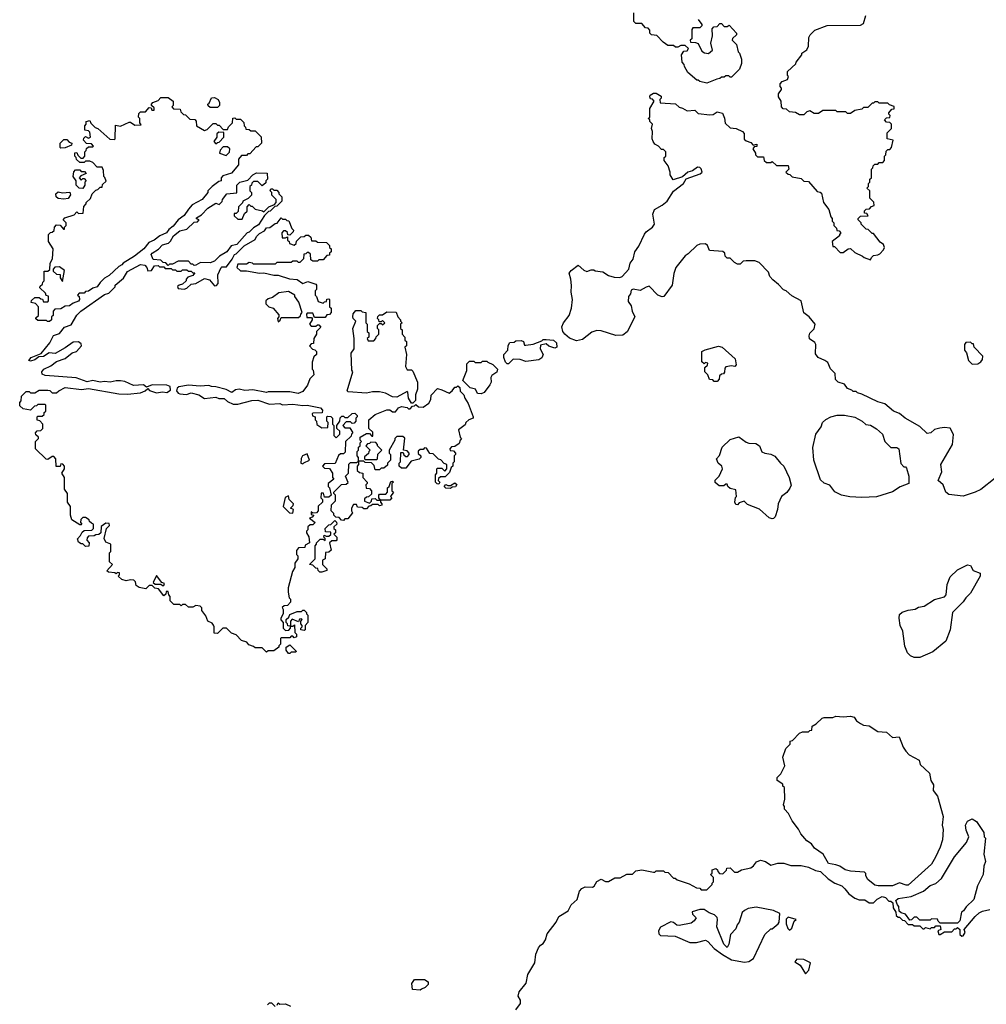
# Model space of a CAD drawing. Extents: x 1862350 to 2057294, y 212041 to 437318.
# Tile 271 of 301: x 1975770 to 1982444, y 408279 to 415077. Entities that reach past the tile are written whole.
import ezdxf

# ---------------------------------------------------------------- set-up
doc = ezdxf.new("R2010")
doc.units = 0

msp = doc.modelspace()

# ---------------------------------------------------------------- linework, layer by layer
at = {"layer": '0CON10XD'}
for points in [[(1980455, 415077.5), (1980480, 415045), (1980480, 415035), (1980465, 415020), (1980418.3, 415021.7), (1980410.7, 415009.3), (1980410, 414945), (1980400, 414935), (1980401.7, 414921.7), (1980435, 414920), (1980455, 414912.5), (1980480.5, 414860.5), (1980498.3, 414848.3), (1980525, 414843.3), (1980553, 414867), (1980542.5, 414915), (1980552.5, 414965), (1980550, 415015), (1980563, 415027), (1980585, 415030), (1980605, 415050), (1980615, 415050), (1980635, 415030), (1980655, 415030), (1980668.3, 415038.3), (1980720, 414985), (1980718.3, 414971.7), (1980691.7, 414948.3), (1980690, 414935), (1980720, 414905), (1980730, 414855), (1980740, 414845), (1980752.5, 414805), (1980752.5, 414775), (1980740, 414735), (1980685, 414680), (1980675, 414680), (1980665, 414690), (1980645, 414690), (1980635, 414680), (1980615, 414680), (1980605, 414670), (1980583, 414667), (1980515, 414640), (1980465, 414650), (1980455, 414660), (1980445, 414660), (1980383.6, 414713.6), (1980360, 414755), (1980358.3, 414768.3), (1980343, 414783), (1980340, 414835), (1980355, 414860), (1980378.3, 414861.7), (1980388.3, 414878.3), (1980365, 414900), (1980335, 414900), (1980315, 414887.5), (1980298.3, 414888.3), (1980285, 414900), (1980245, 414900), (1980211.7, 414921.7), (1980168.3, 414968.3), (1980131.7, 414971.7), (1980120, 414985), (1980120, 415005), (1980108.3, 415018.3), (1980091.7, 415021.7), (1980065, 415050), (1980025, 415050), (1980010, 415065), (1980010, 415125)], [(1980143.3, 414235), (1980137.5, 414255), (1980140, 414305), (1980132.5, 414325), (1980140, 414355), (1980120, 414375), (1980120, 414385), (1980110, 414395), (1980120, 414405), (1980120, 414465), (1980150, 414515), (1980138.3, 414528.3), (1980125, 414530), (1980120, 414545), (1980123.6, 414556.4), (1980145, 414570), (1980165, 414570), (1980198.3, 414548.3), (1980200, 414535), (1980190, 414525), (1980193, 414503), (1980297, 414497), (1980323, 414473), (1980347, 414467), (1980378.3, 414448.3), (1980431.7, 414451.7), (1980455, 414430), (1980535, 414420), (1980557, 414423), (1980585, 414440), (1980621.7, 414431.7), (1980637, 414397), (1980641.7, 414361.7), (1980675, 414330), (1980717, 414327), (1980760, 414305), (1980771.7, 414291.7), (1980773, 414253), (1980785, 414240), (1980818.3, 414228.3), (1980835, 414210), (1980858.3, 414218.3), (1980858.3, 414201.7), (1980841.7, 414198.3), (1980832.5, 414185), (1980850, 414155), (1980850, 414145), (1980865, 414130), (1980905, 414130), (1980910, 414105), (1980925, 414090), (1980955, 414090), (1980965, 414097.5), (1980995, 414070), (1981075, 414070), (1981080, 414045), (1981060, 414025), (1981075, 414010), (1981088.3, 414008.3), (1981103, 413993), (1981165, 413980), (1981183, 413963), (1981215, 413960), (1981275, 413890), (1981297, 413887), (1981305, 413880), (1981320, 413815), (1981357, 413767), (1981370, 413715), (1981380, 413705), (1981380, 413685), (1981390, 413675), (1981390, 413655), (1981408.3, 413638.3), (1981411.7, 413621.7), (1981428.3, 413618.3), (1981440, 413605), (1981430, 413595), (1981430, 413585), (1981380, 413545), (1981385, 413510), (1981395, 413510), (1981435, 413470), (1981455, 413470), (1981490, 413495), (1981505, 413497.5), (1981535, 413470), (1981590, 413445), (1981600, 413435), (1981645, 413420), (1981650, 413435), (1981665, 413450), (1981695, 413452.5), (1981709.3, 413460.7), (1981735, 413487.5), (1981741.2, 413505), (1981733.9, 413523.9), (1981710.7, 413540.7), (1981665, 413600), (1981655, 413600), (1981628.3, 413628.3), (1981615, 413630), (1981605, 413640), (1981580, 413665), (1981580, 413675), (1981560, 413695), (1981560, 413705), (1981575, 413720), (1981628.3, 413721.7), (1981618.3, 413738.3), (1981601.7, 413741.7), (1981601.7, 413758.3), (1981615, 413770), (1981638.3, 413771.7), (1981651.7, 413788.3), (1981670, 413795), (1981668.3, 413818.3), (1981640, 413845), (1981640, 413895), (1981620, 413915), (1981630, 413925), (1981630, 413945), (1981640, 413955), (1981640, 413975), (1981650, 413985), (1981650, 414045), (1981660, 414055), (1981661.7, 414068.3), (1981675, 414080), (1981695, 414080), (1981705, 414090), (1981728.3, 414091.7), (1981740, 414105), (1981740, 414135), (1981750, 414145), (1981751.7, 414168.3), (1981765, 414180), (1981778.3, 414181.7), (1981790, 414195), (1981800, 414245), (1981760, 414255), (1981760, 414295), (1981790, 414325), (1981790, 414355), (1981778.3, 414368.3), (1981755, 414370), (1981740, 414385), (1981755, 414400), (1981778.3, 414401.7), (1981780, 414415), (1981770, 414425), (1981770, 414435), (1981791.7, 414458.3), (1981808.3, 414461.7), (1981808.3, 414478.3), (1981775, 414490), (1981765, 414500), (1981705, 414500), (1981695, 414510), (1981675, 414510), (1981665, 414500), (1981655, 414500), (1981625, 414470), (1981595, 414470), (1981585, 414460), (1981535, 414450), (1981505, 414430), (1981485, 414430), (1981475, 414440), (1981415, 414440), (1981405, 414450), (1981315, 414450), (1981285, 414430), (1981255, 414430), (1981225, 414447.5), (1981205, 414440), (1981185, 414420), (1981155, 414420), (1981127, 414437), (1981085, 414440), (1981065, 414460), (1981041.7, 414461.7), (1981030, 414475), (1981027.5, 414515), (1981010, 414545), (1981010, 414565), (1981030, 414595), (1981030, 414605), (1981020, 414615), (1981020, 414635), (1981035, 414650), (1981070, 414665), (1981077.5, 414685), (1981070, 414695), (1981071.7, 414718.3), (1981128.3, 414771.7), (1981130, 414785), (1981170, 414835), (1981170, 414845), (1981205, 414870), (1981216.7, 414895), (1981217.5, 414955), (1981227, 414973), (1981260, 415005), (1981345, 415037.5), (1981575, 415040), (1981595, 415050), (1981612, 415105)], [(1975975, 412992.5), (1975962.5, 412992.5), (1975955, 413000), (1975895, 413000), (1975881.7, 413011.7), (1975881.7, 413018.3), (1975900, 413035), (1975900, 413095), (1975878.3, 413118.3), (1975850, 413125), (1975851.7, 413138.3), (1975875, 413160), (1975905, 413160), (1975915, 413150), (1975928.3, 413148.3), (1975935, 413130), (1975965, 413130), (1975970, 413135), (1975968.3, 413168.3), (1975951.7, 413171.7), (1975948.3, 413188.3), (1975910, 413225), (1975911.7, 413238.3), (1975928.3, 413251.7), (1975930, 413265), (1975940, 413275), (1975940, 413340), (1975965, 413340), (1975978.3, 413351.7), (1975980, 413395), (1975997.5, 413425), (1976000, 413495), (1975970, 413545), (1975970, 413595), (1975981.7, 413608.3), (1975995, 413610), (1976008.3, 413621.7), (1976010, 413645), (1976025, 413660), (1976048.3, 413658.3), (1976071.7, 413631.7), (1976078.3, 413631.7), (1976080, 413645), (1976090, 413655), (1976090, 413675), (1976070, 413695), (1976081.7, 413708.3), (1976145, 413730), (1976165, 413750), (1976175, 413740), (1976208.3, 413741.7), (1976213, 413787), (1976230, 413805), (1976230, 413815), (1976258.3, 413841.7), (1976270, 413875), (1976295, 413900), (1976310, 413905), (1976325, 413920), (1976338.3, 413921.7), (1976341.7, 413938.3), (1976367.5, 413962.5), (1976358.3, 413988.3), (1976350, 413995), (1976347.5, 414035), (1976338.3, 414058.3), (1976305, 414060), (1976275, 414090), (1976255, 414100), (1976225, 414100), (1976215, 414090), (1976185, 414090), (1976161.7, 414111.7), (1976160, 414125), (1976150, 414135), (1976151.7, 414158.3), (1976165, 414160), (1976171.7, 414141.7), (1976191.7, 414121.7), (1976208.3, 414121.7), (1976220, 414135), (1976220, 414165), (1976230, 414175), (1976231.7, 414188.3), (1976245, 414200), (1976275, 414200), (1976280, 414205), (1976265, 414220), (1976231.7, 414221.7), (1976210, 414245), (1976211.7, 414258.3), (1976225, 414270), (1976245, 414260), (1976260, 414265), (1976255, 414300), (1976245, 414310), (1976220, 414315), (1976220, 414345), (1976230, 414355), (1976230, 414375), (1976255, 414380), (1976261.7, 414361.7), (1976291.7, 414331.7), (1976310, 414325), (1976391.7, 414251.7), (1976425, 414250), (1976430, 414255), (1976431.7, 414348.3), (1976465, 414342.5), (1976525, 414370), (1976535, 414370), (1976565, 414350), (1976608.3, 414351.7), (1976600, 414365), (1976600, 414395), (1976590, 414405), (1976591.7, 414428.3), (1976605, 414440), (1976638.3, 414441.7), (1976665, 414470), (1976678.3, 414468.3), (1976681.7, 414451.7), (1976698.3, 414451.7), (1976698.3, 414468.3), (1976680, 414485), (1976680, 414495), (1976690, 414505), (1976725, 414520), (1976745, 414540), (1976795, 414540), (1976830, 414515), (1976830, 414485), (1976820, 414475), (1976831.7, 414461.7), (1976878.3, 414458.3), (1976881.7, 414441.7), (1976901.7, 414421.7), (1976915, 414420), (1976945, 414390), (1976978.3, 414388.3), (1976987.5, 414377.5), (1976990, 414345), (1977045, 414312.5), (1977065, 414320), (1977105, 414360), (1977125, 414360), (1977135, 414350), (1977148.3, 414348.3), (1977175, 414320), (1977205, 414320), (1977211.7, 414338.3), (1977240, 414365), (1977241.7, 414398.3), (1977255, 414400), (1977265, 414390), (1977295, 414390), (1977318.3, 414368.3), (1977320, 414345), (1977330, 414335), (1977331.7, 414321.7), (1977355, 414320), (1977365, 414310), (1977395, 414310), (1977438.3, 414268.3), (1977440, 414225), (1977415, 414200), (1977401.7, 414198.3), (1977358.3, 414151.7), (1977345, 414150), (1977335, 414140), (1977301.7, 414138.3), (1977280, 414115), (1977280, 414075), (1977233, 414017), (1977171.7, 413998.3), (1977160, 413985), (1977160, 413965), (1977145, 413960), (1977100, 413925), (1977070, 413895), (1977070, 413885), (1977030, 413835), (1976961.7, 413798.3), (1976935, 413770), (1976906.7, 413725), (1976864, 413696), (1976829.3, 413650.7), (1976800.5, 413629.5), (1976783.3, 413605), (1976737.5, 413585), (1976697.5, 413555), (1976661.7, 413538.3), (1976626, 413494), (1976562.5, 413445), (1976483.6, 413396.4), (1976475.9, 413384.1), (1976455, 413372.5), (1976388.3, 413311.7), (1976355, 413292.5), (1976325, 413262.5), (1976305, 413233.3), (1976275, 413223.3), (1976245, 413202.5), (1976225, 413200), (1976215, 413190), (1976181.7, 413188.3), (1976170, 413175), (1976180, 413165), (1976182.5, 413145), (1976175, 413133.3), (1976139.3, 413120.7), (1976115, 413102.5), (1976085, 413100), (1976055, 413080), (1976011.7, 413078.3), (1976000, 413065), (1976000, 413035), (1975990, 413025), (1975990, 413005), (1975975, 412992.5)], [(1977135, 414470), (1977085, 414470), (1977071.7, 414481.7), (1977070, 414495), (1977078.3, 414501.7), (1977093.3, 414536.7), (1977115, 414540), (1977140, 414525), (1977150, 414505), (1977150, 414485), (1977135, 414470)], [(1977125, 414220), (1977135, 414230), (1977148.3, 414231.7), (1977180, 414265), (1977178.3, 414298.3), (1977145, 414300), (1977131.7, 414288.3), (1977130, 414265), (1977110, 414235), (1977125, 414220)], [(1976055, 414190), (1976050, 414195), (1976050, 414225), (1976075, 414250), (1976095, 414250), (1976111.7, 414231.7), (1976130, 414225), (1976128.3, 414211.7), (1976085, 414192.5), (1976055, 414190)], [(1982505, 411912), (1982405, 411833.8), (1982365.8, 411814.2), (1982285, 411787.8), (1982185, 411798.9), (1982163.8, 411813.8), (1982145.7, 411865.7), (1982112.5, 411895), (1982136.7, 411955), (1982130, 412005), (1982210, 412145), (1982217, 412213), (1982195, 412257.5), (1982155, 412262.5), (1982123.6, 412256.4), (1982085, 412247.5), (1982060, 412225), (1982035, 412220), (1981985, 412267.5), (1981882.5, 412325), (1981845, 412358.8), (1981803.9, 412373.9), (1981742.5, 412425), (1981695, 412437.5), (1981585, 412492.5), (1981555, 412500), (1981545, 412510), (1981525, 412510), (1981515, 412520), (1981485, 412530), (1981465, 412560), (1981420, 412575), (1981403, 412593), (1981400, 412635), (1981367.5, 412667.5), (1981349.3, 412709.3), (1981330, 412725), (1981283.9, 412743.9), (1981265, 412770), (1981267.5, 412835), (1981259.3, 412849.3), (1981223.6, 412873.6), (1981220, 412895), (1981226.4, 412913.6), (1981255, 412942.5), (1981263.3, 412975), (1981220, 413025), (1981183.8, 413053.8), (1981166.2, 413135), (1981101.2, 413171.2), (1981062.5, 413205), (1981042.5, 413212.5), (1981009.5, 413249.5), (1980970.7, 413280.7), (1980950, 413305), (1980940, 413335), (1980875, 413400), (1980845, 413412.5), (1980785, 413412.5), (1980765, 413410), (1980745, 413390), (1980725, 413390), (1980705, 413400), (1980675, 413430), (1980655, 413430), (1980640, 413445), (1980637.5, 413465), (1980625, 413477.5), (1980533, 413483), (1980518.3, 413518.3), (1980505, 413530), (1980465, 413527.5), (1980445, 413517.5), (1980385, 413460), (1980365, 413446.7), (1980300, 413365), (1980286.2, 413325), (1980275.7, 413245), (1980216.2, 413165), (1980205, 413163.1), (1980176.2, 413175), (1980115, 413236.7), (1980095, 413231.2), (1980055, 413206.2), (1980005, 413216), (1979991.2, 413208.8), (1979986.2, 413183.8), (1979974.4, 413165), (1979971.7, 413131.7), (1979991.7, 413101.7), (1979998.8, 413065), (1980016.2, 413025), (1979965, 412922.5), (1979935, 412898.8), (1979885, 412897.1), (1979785, 412928.9), (1979755, 412931.5), (1979720.6, 412919.4), (1979655, 412870), (1979615, 412859.2), (1979565, 412878.1), (1979532.9, 412905), (1979519.4, 412925), (1979513, 412957), (1979524, 412985), (1979564, 413035), (1979579.2, 413085), (1979585.8, 413145), (1979576.4, 413196.4), (1979578.8, 413241.2), (1979576, 413285), (1979563.6, 413326.4), (1979577.5, 413345), (1979625, 413382.5), (1979665, 413346.7), (1979685, 413337.5), (1979715, 413350), (1979735, 413350), (1979743.6, 413343.6), (1979795, 413336.2), (1979835, 413311.2), (1979875, 413300), (1979913.6, 413296.4), (1979930, 413305), (1979975.7, 413354.3), (1979986, 413395), (1980005, 413422.5), (1980018, 413475), (1980045.6, 413514.4), (1980082.9, 413597.1), (1980095, 413613.3), (1980140, 413645), (1980153.8, 413665), (1980142.5, 413735), (1980152.7, 413767.3), (1980205, 413796), (1980241.2, 413825), (1980285, 413892.5), (1980353.3, 413945), (1980371.7, 413978.3), (1980467.6, 414012.4), (1980481.2, 414025), (1980475, 414047.5), (1980465, 414057.5), (1980450.7, 414059.3), (1980416.1, 414033.9), (1980382.5, 414025), (1980347, 413993), (1980282.5, 413972.5), (1980260, 414005), (1980260, 414025), (1980247, 414067), (1980220, 414105), (1980220, 414125), (1980230, 414135), (1980230, 414165), (1980215, 414180), (1980201.7, 414181.7), (1980180, 414205), (1980155, 414217.5), (1980143.3, 414235)], [(1977195, 414140), (1977218.3, 414161.7), (1977220, 414185), (1977205, 414200), (1977175, 414200), (1977153, 414177), (1977150, 414155), (1977195, 414140)], [(1976205, 413912.5), (1976180, 413915), (1976160, 413935), (1976160, 413965), (1976140, 413995), (1976143, 414027), (1976155, 414040), (1976185, 414040), (1976195, 414030), (1976218.3, 414028.3), (1976230, 414015), (1976191.7, 413998.3), (1976180, 413985), (1976195, 413970), (1976205, 413980), (1976215, 413980), (1976230, 413965), (1976220, 413955), (1976220, 413935), (1976205, 413912.5)], [(1976975, 413380), (1976965, 413390), (1976955, 413390), (1976935, 413410), (1976865, 413410), (1976825, 413390), (1976805, 413390), (1976795, 413380), (1976778.3, 413398.3), (1976761.7, 413401.7), (1976745, 413417.5), (1976691.7, 413421.7), (1976677.5, 413455), (1976684.2, 413465.8), (1976727.7, 413492.3), (1976755, 413522.5), (1976796.4, 413533.6), (1976812, 413548), (1976832.5, 413585), (1976875, 413620), (1976925, 413630), (1976975, 413680), (1976998.3, 413681.7), (1977010, 413695), (1976991.7, 413701.7), (1976991.7, 413708.3), (1977025, 413730), (1977070, 413775), (1977125, 413810), (1977148.3, 413801.7), (1977168.3, 413821.7), (1977170, 413835), (1977200, 413875), (1977268.3, 413881.7), (1977270, 413935), (1977290, 413955), (1977345, 413970), (1977380, 414005), (1977405, 414020), (1977478.3, 414018.3), (1977480, 413975), (1977470, 413965), (1977468.3, 413951.7), (1977445, 413930), (1977415, 413960), (1977385, 413960), (1977371.7, 413948.3), (1977370, 413935), (1977360, 413925), (1977360, 413895), (1977370, 413885), (1977370, 413865), (1977348.3, 413841.7), (1977310, 413825), (1977308.3, 413811.7), (1977280, 413785), (1977278.3, 413751.7), (1977265, 413740), (1977251.7, 413738.3), (1977251.7, 413721.7), (1977275, 413700), (1977305, 413700), (1977321.7, 413738.3), (1977340, 413755), (1977340, 413785), (1977355, 413800), (1977365, 413790), (1977375, 413790), (1977395, 413770), (1977447, 413757), (1977455, 413750), (1977490, 413785), (1977528.3, 413801.7), (1977540, 413815), (1977540, 413835), (1977510, 413865), (1977510, 413885), (1977500, 413895), (1977505, 413910), (1977515, 413910), (1977525, 413900), (1977545, 413900), (1977560, 413885), (1977560, 413875), (1977580, 413855), (1977580, 413825), (1977545, 413790), (1977531.7, 413788.3), (1977500, 413755), (1977488.3, 413751.7), (1977460, 413725), (1977419.3, 413660.7), (1977385, 413640), (1977355, 413610), (1977340, 413605), (1977270, 413525), (1977230, 413515), (1977200, 413475), (1977150, 413445), (1977115, 413410), (1977085, 413397.5), (1977018.3, 413401.7), (1976985, 413382.5), (1976975, 413380)], [(1976075, 413837.5), (1976035, 413842.5), (1976022.5, 413855), (1976020, 413875), (1976035, 413887.5), (1976065, 413882.5), (1976117, 413887), (1976121.7, 413868.3), (1976105, 413842.5), (1976075, 413837.5)], [(1977475, 410710), (1977445, 410740), (1977395, 410740), (1977385, 410750), (1977351.7, 410761.7), (1977338.3, 410778.3), (1977301.7, 410791.7), (1977265, 410830), (1977231.7, 410841.7), (1977197, 410877), (1977173, 410877), (1977135, 410840), (1977111.7, 410841.7), (1977112.5, 410885), (1977107, 410897), (1977099.3, 410909.3), (1977070, 410925), (1977055, 410960), (1977028.3, 410998.3), (1977027, 411017), (1977017, 411027), (1976985, 411032.5), (1976965, 411020), (1976935, 411020), (1976915, 411040), (1976895, 411040), (1976885, 411030), (1976875, 411040), (1976835, 411040), (1976810, 411065), (1976810, 411095), (1976800, 411105), (1976795, 411130), (1976781.7, 411128.3), (1976778.3, 411111.7), (1976765, 411100), (1976728.3, 411148.3), (1976703, 411153), (1976685, 411170), (1976665, 411170), (1976641.7, 411148.3), (1976595, 411157.5), (1976575, 411170), (1976570, 411195), (1976558.3, 411208.3), (1976535, 411210), (1976505, 411202.5), (1976475, 411212.5), (1976450, 411235), (1976460, 411245), (1976458.3, 411258.3), (1976445, 411260), (1976435, 411250), (1976427.5, 411257.5), (1976383, 411263), (1976371.7, 411271.7), (1976410, 411315), (1976390, 411335), (1976390, 411395), (1976400, 411405), (1976400, 411455), (1976365, 411470), (1976352.5, 411495), (1976370, 411565), (1976390, 411585), (1976388.3, 411598.3), (1976365, 411600), (1976331.7, 411578.3), (1976330, 411535), (1976317, 411523), (1976295, 411520), (1976285, 411512.5), (1976245, 411510), (1976235, 411500), (1976233, 411483), (1976250, 411465), (1976248.3, 411441.7), (1976225, 411440), (1976207, 411457), (1976195, 411457.5), (1976175, 411470), (1976168.3, 411491.7), (1976190, 411515), (1976201.7, 411538.3), (1976215, 411550), (1976268.3, 411551.7), (1976280, 411565), (1976280, 411595), (1976265, 411600), (1976251.7, 411611.7), (1976250, 411625), (1976225, 411640), (1976205, 411640), (1976193, 411627), (1976190, 411605), (1976200, 411595), (1976195, 411590), (1976185, 411590), (1976130, 411625), (1976120, 411655), (1976120, 411715), (1976100, 411745), (1976100, 411805), (1976080, 411835), (1976080, 411915), (1976060, 411945), (1976080, 411975), (1976080, 411995), (1976068.3, 412008.3), (1976055, 412010), (1976048.3, 411991.7), (1976021.7, 411991.7), (1976020, 412045), (1976005, 412060), (1975995, 412060), (1975965, 412040), (1975951.7, 412041.7), (1975880, 412115), (1975880, 412165), (1975900, 412185), (1975900, 412195), (1975881.7, 412211.7), (1975880, 412225), (1975891.7, 412238.3), (1975915, 412240), (1975930, 412255), (1975930, 412285), (1975908.3, 412308.3), (1975891.7, 412311.7), (1975890, 412335), (1975895, 412340), (1975925, 412340), (1975938.3, 412351.7), (1975940, 412365), (1975950, 412375), (1975950, 412415), (1975945, 412420), (1975895, 412420), (1975885, 412410), (1975871.7, 412408.3), (1975845, 412380), (1975795, 412390), (1975771.7, 412411.7), (1975770, 412435), (1975780, 412445), (1975781.7, 412478.3), (1975815, 412510), (1975835, 412510), (1975845, 412500), (1975875, 412500), (1975905, 412520), (1975965, 412520), (1975977, 412517), (1975995, 412500), (1976025, 412500), (1976040, 412515), (1976085, 412537.5), (1976196.4, 412523.6), (1976245, 412530), (1976453.9, 412493.9), (1976515, 412491.2), (1976605, 412500), (1976636.1, 412513.9), (1976655, 412530), (1976666.4, 412516.4), (1976715, 412500), (1976755, 412508), (1976785.9, 412504.1), (1976811.7, 412518.3), (1976810, 412545), (1976785, 412554), (1976685, 412556.7), (1976645, 412540), (1976625, 412556.2), (1976555, 412550.8), (1976495, 412578.8), (1976465, 412582.5), (1976435, 412583.3), (1976395, 412574.2), (1976355, 412580), (1976325, 412573.8), (1976275, 412586.7), (1976235, 412576.2), (1976160, 412605), (1975945, 412620), (1975925, 412630), (1975922.5, 412645), (1975937, 412663), (1975985, 412687.5), (1976023.9, 412716.1), (1976085, 412737.5), (1976133, 412777), (1976163, 412787), (1976197.5, 412825), (1976195, 412840), (1976175, 412852.5), (1976138.3, 412851.7), (1976085, 412812.5), (1976015, 412772.5), (1975973, 412777), (1975935, 412752.5), (1975901.7, 412748.3), (1975875, 412727.5), (1975845, 412720), (1975833, 412723), (1975850, 412745), (1975918.3, 412771.7), (1975977.5, 412845), (1976003.6, 412896.4), (1976045, 412910), (1976080, 412955), (1976125, 412970), (1976165, 413037.5), (1976192.5, 413065), (1976355, 413180), (1976385, 413190), (1976428.3, 413231.7), (1976430, 413245), (1976486.4, 413293.6), (1976515, 413337.5), (1976605, 413387.5), (1976633, 413383), (1976647, 413367), (1976655, 413343.3), (1976680, 413345), (1976701.7, 413378.3), (1976725, 413380), (1976735, 413370), (1976765, 413370), (1976775, 413360), (1976815, 413360), (1976825, 413350), (1976845, 413350), (1976855, 413340), (1976885, 413340), (1976895, 413350), (1976925, 413350), (1976935, 413340), (1976955, 413340), (1976965, 413330), (1976978.3, 413328.3), (1976965, 413310), (1976931.7, 413298.3), (1976920, 413285), (1976920, 413275), (1976895, 413250), (1976870, 413245), (1976860, 413235), (1976865, 413220), (1976905, 413217.5), (1976925, 413223.3), (1976955, 413250), (1976985, 413256.7), (1977045, 413290), (1977080.7, 413280.7), (1977115, 413240), (1977128.3, 413241.7), (1977140, 413255), (1977137.5, 413315), (1977160, 413365), (1977165, 413370), (1977198.3, 413371.7), (1977237, 413423), (1977253.6, 413456.4), (1977265, 413460), (1977320, 413515), (1977395, 413560), (1977405, 413580), (1977425, 413600), (1977460, 413620), (1977475, 413640), (1977497, 413643), (1977535, 413670), (1977548.3, 413671.7), (1977575, 413710), (1977585, 413700), (1977605, 413700), (1977615, 413690), (1977628.3, 413688.3), (1977650, 413635), (1977660, 413625), (1977658.3, 413611.7), (1977635, 413590), (1977621.7, 413591.7), (1977618.3, 413608.3), (1977605, 413620), (1977591.7, 413618.3), (1977580, 413605), (1977581.7, 413571.7), (1977605, 413570), (1977618.3, 413578.3), (1977620, 413555), (1977630, 413545), (1977631.7, 413531.7), (1977665, 413520), (1977678.3, 413531.7), (1977681.7, 413548.3), (1977711.7, 413578.3), (1977735, 413580), (1977745, 413590), (1977765, 413590), (1977780, 413575), (1977785, 413550), (1977815, 413550), (1977825, 413540), (1977888.3, 413538.3), (1977908.3, 413518.3), (1977910, 413505), (1977920, 413495), (1977920, 413475), (1977910, 413465), (1977908.3, 413451.7), (1977891.7, 413448.3), (1977865, 413420), (1977835, 413420), (1977825, 413410), (1977795, 413410), (1977780, 413420), (1977778.3, 413458.3), (1977765, 413470), (1977755, 413470), (1977745, 413460), (1977731.7, 413458.3), (1977730, 413425), (1977705, 413400), (1977695, 413400), (1977685, 413410), (1977655, 413410), (1977645, 413400), (1977545, 413400), (1977535, 413390), (1977385, 413390), (1977377, 413397), (1977355, 413400), (1977335, 413390), (1977275, 413390), (1977270, 413365), (1977295, 413342.5), (1977335, 413342.5), (1977425, 413327.5), (1977455, 413330), (1977525, 413313.3), (1977555, 413313.3), (1977632.5, 413287.5), (1977685, 413282.5), (1977725, 413256.2), (1977758.8, 413268.8), (1977815, 413250), (1977820, 413245), (1977820, 413215), (1977810, 413205), (1977810, 413175), (1977820, 413165), (1977831.7, 413131.7), (1977865, 413120), (1977875, 413130), (1977888.3, 413131.7), (1977891.7, 413148.3), (1977905, 413150), (1977910, 413145), (1977910, 413095), (1977920, 413085), (1977920, 413055), (1977908.3, 413041.7), (1977891.7, 413038.3), (1977878.3, 413021.7), (1977805, 413020), (1977795, 413050), (1977755, 413050), (1977750, 413045), (1977751.7, 413021.7), (1977785, 413020), (1977790, 413015), (1977790, 413005), (1977770, 412975), (1977781.7, 412961.7), (1977815, 412960), (1977825, 412970), (1977835, 412970), (1977850, 412955), (1977820, 412925), (1977820, 412905), (1977800, 412875), (1977798.3, 412841.7), (1977781.7, 412838.3), (1977770, 412825), (1977791.7, 412801.7), (1977808.3, 412798.3), (1977820, 412785), (1977820, 412765), (1977801.7, 412748.3), (1977788.3, 412711.7), (1977790, 412665), (1977797, 412657), (1977800, 412625), (1977773, 412597), (1977757, 412553), (1977725, 412510), (1977693, 412497), (1977635, 412507.5), (1977485, 412507.5), (1977475, 412502.5), (1977380.7, 412520.7), (1977325, 412517.5), (1977285, 412526.7), (1977259.3, 412520.7), (1977235, 412502.5), (1977195, 412523.3), (1977125, 412543.3), (1977093.6, 412543.6), (1977075, 412552.5), (1977015, 412547.5), (1976935, 412553.8), (1976868.3, 412541.7), (1976856.4, 412533.6), (1976853.3, 412515), (1976865, 412497.5), (1976875, 412493.3), (1976921.7, 412488.3), (1976955, 412501.2), (1977005.9, 412485.9), (1977045, 412462.5), (1977125, 412470), (1977145, 412462.5), (1977181.7, 412461.7), (1977205, 412440), (1977245, 412422.5)], [(1976065, 413270), (1976080, 413345), (1976045, 413370), (1976011.7, 413368.3), (1976000, 413355), (1976001.7, 413341.7), (1976025, 413320), (1976048.3, 413318.3), (1976050, 413295), (1976065, 413270)], [(1977555, 412990), (1977568.3, 413001.7), (1977575, 413020), (1977695, 413020), (1977708.3, 413031.7), (1977710, 413045), (1977720, 413055), (1977697, 413127), (1977670, 413165), (1977670, 413175), (1977625, 413200), (1977558.3, 413191.7), (1977515, 413160), (1977485, 413150), (1977470, 413135), (1977470, 413115), (1977490, 413095), (1977520, 413085), (1977558.3, 413038.3), (1977560, 413025), (1977550, 413015), (1977555, 412990)], [(1978485, 412430), (1978475, 412430), (1978453.3, 412463.3), (1978450, 412505), (1978445, 412510), (1978375, 412470), (1978345, 412473.3), (1978295, 412497.5), (1978255, 412507.5), (1978205, 412507.5), (1978165, 412497.5), (1978038.3, 412508.3), (1978030, 412515), (1978070, 412645), (1978063, 412657), (1978057.5, 412775), (1978080, 412805), (1978080, 412875), (1978070, 412945), (1978090, 412995), (1978073, 413013), (1978070, 413025), (1978073.3, 413046.7), (1978091.7, 413068.3), (1978125, 413070), (1978135, 413060), (1978160, 413055), (1978160, 412985), (1978170, 412975), (1978170, 412925), (1978180, 412915), (1978180, 412885), (1978170, 412875), (1978175, 412860), (1978215, 412860), (1978230, 412875), (1978231.7, 412888.3), (1978250, 412905), (1978250, 412935), (1978240, 412945), (1978240, 412965), (1978255, 412980), (1978265, 412980), (1978275, 412970), (1978290, 412985), (1978275, 413000), (1978265, 412990), (1978251.7, 412991.7), (1978250, 413005), (1978240, 413015), (1978241.7, 413028.3), (1978255, 413040), (1978275, 413040), (1978305, 413060), (1978368.3, 413058.3), (1978380, 413025), (1978400, 413005), (1978400, 412995), (1978410, 412985), (1978400, 412975), (1978400, 412945), (1978410, 412935), (1978410, 412905), (1978430, 412885), (1978430, 412865), (1978440, 412855), (1978440, 412825), (1978430, 412815), (1978440, 412765), (1978433, 412683), (1978445, 412660), (1978475, 412660), (1978485, 412650), (1978517.5, 412575), (1978517, 412527), (1978503.6, 412486.4), (1978501.7, 412448.3), (1978485, 412430)], [(1979145, 412700), (1979135, 412700), (1979123.3, 412713.3), (1979112.5, 412745), (1979112.5, 412765), (1979140, 412795), (1979143, 412827), (1979155, 412847.5), (1979185, 412850), (1979195, 412860), (1979231.7, 412861.7), (1979247.5, 412855), (1979255, 412830), (1979265, 412830), (1979315, 412836.7), (1979375, 412860), (1979385, 412870), (1979405, 412870), (1979455, 412863.8), (1979476.7, 412845), (1979477.5, 412815), (1979465, 412810), (1979423, 412823), (1979405, 412840), (1979365, 412830), (1979362.5, 412805), (1979384, 412765), (1979375, 412743.3), (1979355, 412728), (1979265, 412716.2), (1979225, 412730), (1979176.7, 412733.3), (1979145, 412700)], [(1980585, 412580), (1980565, 412580), (1980555, 412590), (1980531.7, 412591.7), (1980520, 412625), (1980500, 412645), (1980500, 412675), (1980518.3, 412691.7), (1980520, 412705), (1980505, 412710), (1980495, 412700), (1980480, 412715), (1980480, 412785), (1980503, 412797), (1980595, 412822.5), (1980620, 412815), (1980710, 412735), (1980717.5, 412695), (1980707.5, 412682.5), (1980685, 412687.5), (1980645, 412680), (1980638.3, 412671.7), (1980637, 412643), (1980628.3, 412631.7), (1980615, 412630), (1980601.7, 412618.3), (1980600, 412595), (1980585, 412580)], [(1982345, 412698.8), (1982385, 412701.2), (1982406, 412714), (1982418.3, 412731.7), (1982420, 412755), (1982360, 412815), (1982355, 412840), (1982345, 412840), (1982335, 412850), (1982301.7, 412848.3), (1982292.5, 412835), (1982292.5, 412795), (1982307, 412777), (1982321.2, 412725), (1982345, 412698.8)], [(1978955, 412493.8), (1978930, 412495), (1978916.4, 412526.4), (1978880, 412535), (1978830, 412585), (1978857.5, 412655), (1978858.3, 412701.7), (1978875, 412720), (1978905, 412720), (1978915, 412710), (1978955, 412710), (1978965, 412720), (1978995, 412720), (1979001.7, 412711.7), (1979036.7, 412696.7), (1979070, 412665), (1979065, 412643.3), (1979030.7, 412619.3), (1979023, 412607), (1979026.2, 412575), (1979016.7, 412555), (1978975.9, 412504.1), (1978955, 412493.8)], [(1978665, 411870), (1978651.7, 411871.7), (1978640, 411885), (1978640, 411935), (1978650, 411945), (1978650, 411975), (1978655, 411980), (1978685, 411980), (1978705, 411960), (1978720, 411975), (1978720, 412005), (1978701.7, 412011.7), (1978678.3, 412038.3), (1978661.7, 412041.7), (1978625, 412080), (1978601.7, 412081.7), (1978578.3, 412118.3), (1978565, 412120), (1978555, 412110), (1978535, 412110), (1978521.7, 412098.3), (1978521.7, 412081.7), (1978540, 412065), (1978540, 412055), (1978528.3, 412041.7), (1978471.7, 412028.3), (1978435, 411980), (1978405, 411980), (1978390, 411995), (1978390, 412015), (1978400, 412025), (1978401.7, 412088.3), (1978418.3, 412088.3), (1978421.7, 412071.7), (1978435, 412060), (1978448.3, 412061.7), (1978460, 412075), (1978460, 412085), (1978445, 412100), (1978420, 412105), (1978428.3, 412188.3), (1978415, 412200), (1978375, 412200), (1978360, 412185), (1978360, 412175), (1978320, 412105), (1978320, 412085), (1978330, 412075), (1978330, 412035), (1978310, 412015), (1978308.3, 412001.7), (1978285, 411980), (1978265, 411980), (1978255, 411970), (1978225, 411970), (1978218.3, 411998.3), (1978198.3, 412018.3), (1978155, 412020), (1978145, 412030), (1978110, 412030), (1978110, 412055), (1978100, 412065), (1978100, 412095), (1978110, 412105), (1978110, 412125), (1978120, 412135), (1978120, 412155), (1978130, 412165), (1978120, 412175), (1978120, 412195), (1978165, 412220), (1978185, 412220), (1978201.7, 412201.7), (1978208.3, 412201.7), (1978208.3, 412228.3), (1978180, 412255), (1978180, 412315), (1978225, 412350), (1978305, 412382.5), (1978325, 412382.5), (1978345, 412370), (1978365, 412370), (1978385, 412397.5), (1978405, 412407.5), (1978445, 412400), (1978455, 412390), (1978465, 412390), (1978481.7, 412408.3), (1978495, 412410), (1978505, 412420), (1978523.6, 412403.6), (1978555, 412402.5), (1978595, 412430), (1978607.5, 412455), (1978610, 412485), (1978655, 412530), (1978685, 412522.5), (1978735, 412497.5), (1978756.4, 412513.6), (1978775, 412540), (1978785, 412540), (1978795, 412550), (1978808.3, 412538.3), (1978811.7, 412511.7), (1978837, 412487), (1978843.3, 412463.3), (1978867, 412427), (1978900, 412335), (1978900, 412325), (1978870, 412315), (1978850, 412295), (1978845, 412280), (1978800, 412245), (1978810, 412195), (1978820, 412185), (1978810, 412175), (1978805, 412150), (1978775, 412130), (1978751.7, 412128.3), (1978740, 412115), (1978741.7, 412101.7), (1978765, 412100), (1978780, 412085), (1978780, 412075), (1978770, 412065), (1978770, 412025), (1978760, 412015), (1978760, 411995), (1978750, 411985), (1978738.3, 411951.7), (1978708.3, 411921.7), (1978675, 411920), (1978661.7, 411908.3), (1978660, 411895), (1978670, 411885), (1978665, 411870)], [(1977245, 412422.5), (1977275, 412422.5), (1977371.7, 412448.3), (1977415, 412451.2), (1977495, 412422.5), (1977565, 412426.7), (1977585, 412417.5), (1977655, 412423.3), (1977725, 412412.5), (1977755, 412416.7), (1977846.4, 412396.4), (1977861.7, 412381.7), (1977858.3, 412361.7), (1977795, 412360), (1977790, 412355), (1977791.7, 412341.7), (1977810, 412335), (1977810, 412315), (1977820, 412305), (1977821.7, 412281.7), (1977855, 412260), (1977898.3, 412261.7), (1977900, 412295), (1977890, 412305), (1977890, 412335), (1977895, 412340), (1977918.3, 412338.3), (1977930, 412325), (1977930, 412285), (1977940, 412275), (1977940, 412205), (1977955, 412190), (1977980, 412215), (1977980, 412235), (1977960, 412255), (1977960, 412275), (1977980, 412305), (1977981.7, 412328.3), (1977995, 412340), (1978005, 412340), (1978015, 412330), (1978035, 412330), (1978065, 412357.5), (1978085, 412360), (1978100, 412345), (1978100, 412335), (1978090, 412325), (1978090, 412305), (1978078.3, 412291.7), (1978065, 412290), (1978055, 412300), (1978025, 412300), (1978000, 412275), (1978015, 412260), (1978048.3, 412258.3), (1978070, 412225), (1978060, 412215), (1978058.3, 412201.7), (1978020, 412165), (1978018.3, 412091.7), (1978005, 412080), (1977985, 412080), (1977971.7, 412068.3), (1977948.3, 412011.7), (1977875, 412010), (1977860, 411995), (1977875, 411980), (1977908.3, 411978.3), (1977930, 411945), (1977930, 411915), (1977940, 411905), (1977900, 411875), (1977900, 411855), (1977910, 411845), (1977920, 411795), (1977905, 411780), (1977875, 411780), (1977868.3, 411808.3), (1977851.7, 411808.3), (1977850, 411775), (1977860, 411765), (1977860, 411745), (1977831.7, 411718.3), (1977830, 411685), (1977818.3, 411671.7), (1977795, 411670), (1977781.7, 411678.3), (1977781.7, 411661.7), (1977800, 411655), (1977788.3, 411641.7), (1977770, 411635), (1977810, 411605), (1977795, 411590), (1977775, 411590), (1977760, 411575), (1977760, 411555), (1977750, 411545), (1977750, 411535), (1977767, 411507), (1977770, 411465), (1977741.7, 411448.3), (1977738.3, 411431.7), (1977695, 411430), (1977681.7, 411411.7), (1977680, 411385), (1977690, 411375), (1977690, 411355), (1977670, 411325), (1977670, 411295), (1977653, 411267), (1977622.5, 411155), (1977622.5, 411125), (1977630, 411085), (1977640, 411075), (1977640, 411055), (1977618.3, 411031.7), (1977595, 411030), (1977581.7, 411018.3), (1977590, 411005), (1977590, 410975), (1977572.5, 410945), (1977573, 410933), (1977590, 410915), (1977590, 410875), (1977605, 410860), (1977628.3, 410861.7), (1977640, 410875), (1977640, 410890), (1977655, 410890), (1977668.3, 410898.3), (1977670, 410845), (1977680, 410835), (1977680, 410815), (1977665, 410810), (1977655, 410820), (1977645, 410820), (1977635, 410810), (1977575, 410810), (1977570, 410805), (1977570, 410765), (1977560, 410755), (1977560, 410745), (1977525, 410720), (1977485, 410720), (1977475, 410710)], [(1981585, 411777.5), (1981501.7, 411781.7), (1981445, 411793.3), (1981398.3, 411818.3), (1981363.8, 411863.8), (1981325, 411876.7), (1981299.3, 411899.3), (1981253.3, 412035), (1981247, 412123), (1981266.7, 412215), (1981303.6, 412266.4), (1981313.3, 412295), (1981335, 412317.5), (1981370, 412335), (1981415, 412346.7), (1981465, 412346.7), (1981535, 412332.5), (1981586.1, 412306.1), (1981611.7, 412281.7), (1981645, 412277.5), (1981685, 412253.3), (1981726.7, 412215), (1981743.9, 412163.9), (1981785, 412122.5), (1981825, 412122.5), (1981840, 412115), (1981853, 412013), (1981875, 411990), (1981885, 411990), (1981891.7, 411981.7), (1981910, 411925), (1981910, 411875), (1981849.3, 411850.7), (1981795, 411818), (1981685, 411783.8), (1981585, 411777.5)], [(1980965, 411630), (1980945, 411638.8), (1980878.3, 411698.3), (1980795, 411730), (1980771.7, 411751.7), (1980738.3, 411741.7), (1980725, 411727.5), (1980715, 411730), (1980707.5, 411745), (1980713, 411777), (1980720, 411785), (1980715, 411830), (1980675, 411840), (1980660, 411855), (1980655, 411870), (1980645, 411870), (1980631.7, 411858.3), (1980598.3, 411858.3), (1980571.7, 411881.7), (1980571.7, 411898.3), (1980600, 411925), (1980622.5, 411975), (1980617.5, 411995), (1980592.5, 412015), (1980580, 412045), (1980601.7, 412068.3), (1980620, 412125), (1980675, 412177.5), (1980735, 412197.5), (1980785, 412160), (1980805, 412152.5), (1980851.7, 412151.7), (1980877.5, 412135), (1980895, 412092.5), (1980913.6, 412083.6), (1980955, 412077.5), (1980983.6, 412063.6), (1981022.5, 412015), (1981046.7, 411995), (1981082.5, 411915), (1981096.4, 411863.6), (1981088.3, 411841.7), (1981066.4, 411813.6), (1981030, 411785), (1981007.5, 411735), (1981002.5, 411695), (1980986.7, 411645), (1980975, 411633.3), (1980965, 411630)], [(1978235, 412040), (1978240, 412045), (1978241.7, 412078.3), (1978270, 412105), (1978240, 412135), (1978240, 412145), (1978228.3, 412158.3), (1978195, 412160), (1978185, 412150), (1978171.7, 412148.3), (1978160, 412135), (1978190, 412105), (1978180, 412095), (1978178.3, 412081.7), (1978151.7, 412058.3), (1978150, 412045), (1978155, 412040), (1978235, 412040)], [(1977725, 412010), (1977731.7, 412018.3), (1977770, 412035), (1977755, 412080), (1977723.6, 412066.4), (1977713, 412047), (1977710, 412015), (1977725, 412010)], [(1978005, 411620), (1977991.7, 411621.7), (1977975, 411640), (1977951.7, 411641.7), (1977940, 411655), (1977938.3, 411668.3), (1977920, 411685), (1977923, 411727), (1977950, 411755), (1977950, 411795), (1977940, 411805), (1977940, 411815), (1977991.7, 411868.3), (1978025, 411870), (1978038.3, 411881.7), (1978020, 411925), (1978040, 411945), (1978041.7, 412008.3), (1978055, 412020), (1978095, 412020), (1978110, 412030), (1978110, 412005), (1978100, 411995), (1978100, 411965), (1978115, 411950), (1978140, 411945), (1978140, 411915), (1978170, 411885), (1978170, 411875), (1978160, 411865), (1978161.7, 411841.7), (1978185, 411840), (1978200, 411825), (1978198.3, 411801.7), (1978178.3, 411781.7), (1978165, 411780), (1978151.7, 411768.3), (1978151.7, 411751.7), (1978185, 411740), (1978198.3, 411751.7), (1978201.7, 411768.3), (1978225, 411770), (1978235, 411760), (1978260, 411760), (1978260, 411745), (1978270, 411735), (1978270, 411725), (1978255, 411720), (1978245, 411730), (1978205, 411730), (1978195, 411720), (1978181.7, 411718.3), (1978165, 411700), (1978145, 411700), (1978135, 411710), (1978101.7, 411711.7), (1978095, 411730), (1978075, 411730), (1978060, 411705), (1978060, 411685), (1978068.3, 411671.7), (1978035, 411630), (1978015, 411630), (1978005, 411620)], [(1978325, 411760), (1978260, 411760), (1978250, 411775), (1978250, 411795), (1978255, 411800), (1978298.3, 411801.7), (1978310, 411815), (1978310, 411845), (1978320, 411855), (1978331.7, 411888.3), (1978345, 411890), (1978350, 411885), (1978340, 411875), (1978340, 411825), (1978350, 411815), (1978330, 411785), (1978340, 411775), (1978325, 411760)], [(1978745, 411840), (1978711.7, 411841.7), (1978700, 411855), (1978711.7, 411868.3), (1978725, 411860), (1978745, 411860), (1978775, 411880), (1978788.3, 411868.3), (1978778.3, 411851.7), (1978755, 411850), (1978745, 411840)], [(1977655, 411670), (1977660, 411695), (1977640, 411705), (1977658.3, 411721.7), (1977660, 411735), (1977630, 411765), (1977625, 411790), (1977603, 411777), (1977590, 411715), (1977631.7, 411671.7), (1977655, 411670)], [(1977841.7, 411261.7), (1977830, 411275), (1977828.3, 411288.3), (1977815, 411290), (1977795, 411310), (1977770, 411315), (1977810, 411355), (1977810, 411445), (1977820, 411455), (1977820, 411465), (1977845, 411490), (1977865, 411490), (1977878.3, 411481.7), (1977880, 411495), (1977870, 411505), (1977871.7, 411518.3), (1977885, 411510), (1977905, 411510), (1977918.3, 411521.7), (1977918.3, 411538.3), (1977881.7, 411541.7), (1977880, 411565), (1977905, 411590), (1977918.3, 411591.7), (1977945, 411620), (1977958.3, 411608.3), (1977960, 411595), (1977940, 411575), (1977940, 411565), (1977950, 411555), (1977950, 411535), (1977940, 411525), (1977960, 411505), (1977960, 411485), (1977955, 411480), (1977925, 411480), (1977910, 411465), (1977920, 411415), (1977905, 411400), (1977881.7, 411398.3), (1977880, 411355), (1977860, 411345), (1977860, 411315), (1977890, 411285), (1977890, 411275), (1977855, 411262.5), (1977841.7, 411261.7)], [(1981945, 410672.5), (1981920, 410685), (1981900, 410705), (1981880.7, 410750.7), (1981867.5, 410855), (1981850, 410895), (1981842.5, 410945), (1981845, 410970), (1981863.6, 410986.4), (1981905, 411000), (1981953.3, 411006.7), (1981975, 411020), (1982015, 411028.8), (1982086.1, 411073.9), (1982155, 411092.5), (1982167.5, 411105), (1982173.6, 411176.4), (1982195, 411230), (1982245, 411277.5), (1982315, 411312.5), (1982335, 411307.5), (1982354, 411274), (1982402.5, 411255), (1982402.5, 411235), (1982335, 411117.5), (1982302.5, 411085), (1982285, 411057.5), (1982210, 410985), (1982193.3, 410865), (1982163.3, 410785), (1982075, 410713.3), (1981985, 410673.3), (1981945, 410672.5)], [(1976765, 411170), (1976770, 411185), (1976751.7, 411191.7), (1976715, 411240), (1976691.7, 411191.7), (1976705, 411180), (1976745, 411180), (1976755, 411170), (1976765, 411170)], [(1977735, 410860), (1977710, 410865), (1977710, 410875), (1977720, 410885), (1977720, 410895), (1977710, 410905), (1977710, 410925), (1977720, 410935), (1977715, 410940), (1977701.7, 410938.3), (1977695, 410920), (1977651.7, 410938.3), (1977640, 410925), (1977640, 410890), (1977621.7, 410891.7), (1977620, 410905), (1977610, 410915), (1977610, 410935), (1977628.3, 410951.7), (1977635, 410970), (1977685, 410990), (1977715, 410990), (1977725, 411000), (1977735, 411000), (1977750, 410985), (1977750, 410975), (1977760, 410965), (1977760, 410915), (1977740, 410895), (1977740, 410865), (1977735, 410860)], [(1977635, 410700), (1977625, 410700), (1977610, 410725), (1977610, 410745), (1977635, 410760), (1977680, 410715), (1977675, 410710), (1977645, 410710), (1977635, 410700)], [(1981697, 409097), (1981675, 409102.5), (1981625, 409140), (1981612.5, 409165), (1981611.7, 409181.7), (1981601.7, 409191.7), (1981505, 409197.5), (1981468.3, 409208.3), (1981432.5, 409232.5), (1981405, 409242.5), (1981355, 409250), (1981316.4, 409316.4), (1981257, 409357), (1981236.4, 409386.4), (1981205, 409407.5), (1981162.5, 409455), (1981147, 409487), (1981102.5, 409545), (1981077, 409597), (1981050, 409625), (1981050, 409645), (1981042.5, 409655), (1981052.5, 409695), (1981050, 409775), (1981040, 409785), (1981038.3, 409798.3), (1981000, 409825), (1981000, 409845), (1981025, 409870), (1981052.5, 409925), (1981040, 409985), (1981060, 410045), (1981090, 410075), (1981090, 410095), (1981105, 410100), (1981155, 410150), (1981175, 410160), (1981215, 410160), (1981225, 410170), (1981238.3, 410171.7), (1981241.7, 410198.3), (1981270, 410215), (1981310, 410255), (1981325, 410260), (1981385, 410260), (1981405, 410267.5), (1981455, 410262.5), (1981505, 410267.5), (1981531.7, 410261.7), (1981547, 410237), (1981575, 410216.7), (1981595, 410206.7), (1981635, 410202.5), (1981695, 410162.5), (1981755, 410157.5), (1981795, 410120), (1981842.5, 410125), (1981870, 410055), (1981887.7, 410027.7), (1981911.7, 410001.7), (1981980, 409965), (1981986.7, 409935), (1982051.2, 409875), (1982060, 409825), (1982080, 409795), (1982077.5, 409755), (1982105.9, 409715.9), (1982146, 409575), (1982140, 409515), (1982146.7, 409485), (1982141.2, 409415), (1982125.9, 409364.1), (1982094, 409295), (1982065, 409246.7), (1981905, 409102.5), (1981890.7, 409100.7), (1981845, 409117.5), (1981795, 409097.5), (1981697, 409097)], [(1982245, 408840), (1982125, 408840), (1982111.7, 408851.7), (1982107, 408867), (1982065, 408870), (1982055, 408860), (1981985, 408860), (1981965, 408880), (1981945, 408880), (1981928.3, 408861.7), (1981915, 408860), (1981885, 408900), (1981855, 408910), (1981841.7, 408921.7), (1981840, 408955), (1981830, 408965), (1981820, 408995), (1981835, 409010), (1981925, 409023.3), (1982010.7, 409059.3), (1982055, 409098.8), (1982096.2, 409113.8), (1982135, 409147.5), (1982225, 409297.5), (1982307.5, 409395), (1982322.5, 409435), (1982305, 409480), (1982301.2, 409515), (1982315, 409542.5), (1982345, 409560), (1982375, 409540), (1982427.5, 409465), (1982430, 409435), (1982437.5, 409425), (1982427.5, 409315), (1982437.5, 409265), (1982427, 409233), (1982422.5, 409175), (1982383.6, 409096.4), (1982357, 409003), (1982305, 408952.5), (1982286.4, 408923.6), (1982272.5, 408915), (1982260, 408855), (1982245, 408840)], [(1979195, 408240), (1979227.5, 408285), (1979227, 408307), (1979212.5, 408335), (1979217.5, 408365), (1979266.7, 408425), (1979277.5, 408485), (1979327.5, 408565), (1979332.5, 408625), (1979351.7, 408668.3), (1979365, 408687.5), (1979385, 408697.5), (1979400, 408725), (1979412.5, 408765), (1979473.6, 408846.4), (1979492.5, 408885), (1979556.4, 408923.6), (1979577.5, 408965), (1979618.3, 409001.7), (1979635, 409060), (1979651.7, 409078.3), (1979675, 409090), (1979725, 409087.5), (1979736, 409094), (1979753.6, 409126.4), (1979785, 409142.5), (1979815, 409127.5), (1979835, 409127.5), (1979878.3, 409151.7), (1979915, 409152.5), (1979963, 409177), (1980001.7, 409178.3), (1980025, 409200), (1980065, 409207.5), (1980145, 409190), (1980155, 409190), (1980165, 409200), (1980215, 409200), (1980225, 409190), (1980248.3, 409188.3), (1980285, 409150), (1980295, 409150), (1980308.3, 409138.3), (1980391.7, 409111.7), (1980443, 409083), (1980465, 409080), (1980475, 409070), (1980515, 409070), (1980550, 409105), (1980550, 409115), (1980560, 409125), (1980560, 409155), (1980540, 409175), (1980550, 409185), (1980551.7, 409208.3), (1980577, 409217), (1980588.3, 409208.3), (1980590, 409195), (1980601.7, 409181.7), (1980625, 409180), (1980650, 409205), (1980651.7, 409218.3), (1980675, 409220), (1980705, 409190), (1980725, 409190), (1980753, 409207), (1980818.3, 409221.7), (1980837.5, 409235), (1980857, 409263), (1980885, 409273.3), (1980920, 409265), (1980955, 409240), (1981005, 409253.3), (1981045, 409252.5), (1981095, 409237.5), (1981165, 409236.7), (1981216.4, 409226.4), (1981265, 409202.5), (1981300, 409195), (1981352.5, 409145), (1981397.5, 409115), (1981446.1, 409096.1), (1981466, 409076)], [(1981466, 409076), (1981495, 409042.5), (1981535, 409012.5), (1981565, 409000), (1981605, 409000), (1981635, 408980), (1981665, 408980), (1981690, 409005), (1981725, 409022.5), (1981747, 409017), (1981771.7, 408991.7), (1981785, 408990), (1981798.3, 408978.3), (1981800, 408945), (1981820, 408915), (1981821.7, 408891.7), (1981835, 408880), (1981845, 408880), (1981865, 408860), (1981878.3, 408858.3), (1981905, 408830), (1981935, 408830), (1981945, 408820), (1981985, 408820), (1982005, 408800), (1982015, 408800), (1982025, 408810), (1982055, 408800), (1982065, 408810), (1982085, 408810), (1982095, 408820), (1982125, 408820), (1982130, 408795), (1982110, 408785), (1982115, 408760), (1982125, 408760), (1982155, 408780), (1982205, 408780), (1982225, 408800), (1982235, 408800), (1982245, 408810), (1982260, 408795), (1982261.7, 408761.7), (1982275, 408750), (1982285, 408752.5), (1982298.8, 408775), (1982290, 408795), (1982367.5, 408885), (1982395, 408910), (1982418.3, 408921.7), (1982467, 408933)], [(1980775, 408568.8), (1980805, 408573.3), (1980837.5, 408595), (1980915, 408760), (1980955, 408800), (1980965, 408800), (1981006.7, 408833.3), (1981012.5, 408845), (1981017.5, 408905), (1980975, 408927.5), (1980855, 408950), (1980800.7, 408939.3), (1980773.6, 408926.4), (1980758.3, 408911.7), (1980737.5, 408845), (1980723, 408827), (1980715, 408800), (1980678.3, 408761.7), (1980667, 408693), (1980655, 408670), (1980632.5, 408695), (1980583.6, 408813.6), (1980588.8, 408865), (1980585, 408877.5), (1980566.1, 408896.1), (1980529.3, 408909.3), (1980495, 408932.5), (1980467, 408933), (1980413.6, 408916.4), (1980415, 408900), (1980440, 408875), (1980427.5, 408855), (1980405, 408840), (1980322.5, 408822.5), (1980306, 408826), (1980285, 408843.3), (1980265, 408847.5), (1980195, 408812.5), (1980180, 408785), (1980183.3, 408765), (1980194.1, 408754.1), (1980295, 408750), (1980396.4, 408706.4), (1980443.6, 408706.4), (1980505, 408721.2), (1980521.7, 408711.7), (1980565, 408663.3), (1980621.7, 408621.7), (1980685, 408586.7), (1980775, 408568.8)], [(1981085, 408790), (1981100, 408805), (1981118.3, 408851.7), (1981130, 408865), (1981075, 408880), (1981063, 408867), (1981062.5, 408835), (1981073, 408803), (1981085, 408790)], [(1981195, 408490), (1981217.5, 408515), (1981230, 408565), (1981185, 408587.5), (1981135, 408590), (1981121.7, 408571.7), (1981159.3, 408549.3), (1981195, 408490)], [(1978535, 408377.5), (1978481.7, 408381.7), (1978478.3, 408421.7), (1978495, 408450), (1978565, 408450), (1978590, 408435), (1978590, 408415), (1978570, 408395), (1978545, 408382.5), (1978535, 408377.5)], [(1977480, 408275), (1977495, 408290), (1977508.3, 408288.3), (1977535, 408262.5)], [(1977548.3, 408271.7), (1977555, 408290), (1977565, 408280), (1977605, 408282.5), (1977640, 408265)]]:
    msp.add_lwpolyline(points, dxfattribs=at)

doc.saveas('drawing.dxf')
